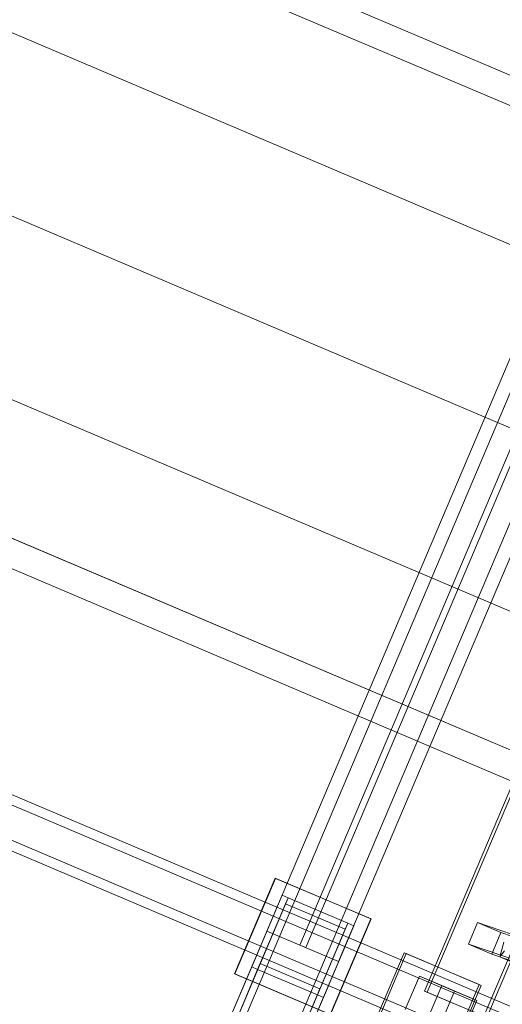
# Model space of a CAD drawing. Header units: millimetres. Extents: x -4738 to 65662, y -68080 to 6847.
# Tile 561 of 656: x 21165 to 21537, y -20014 to -19256. Entities that reach past the tile are written whole.
import ezdxf

# ---------------------------------------------------------------- set-up
doc = ezdxf.new("R2010")
doc.units = ezdxf.units.MM
doc.layers.add('superior_C10', color=7, linetype='Continuous', lineweight=0)

msp = doc.modelspace()

# ---------------------------------------------------------------- linework, layer by layer
at = {"layer": 'superior_C10'}
for p, q in [((27880.277, -21988.995), (18436.834, -17980.274)), ((18437.764, -17980.669), (27881.207, -21989.39)), ((18241.459, -18440.523), (27684.903, -22449.244)), ((27685.833, -22449.639), (18242.389, -18440.917)), ((21265.087, -20198.505), (21801.771, -18934.224)), ((21837.671, -18949.463), (21300.986, -20213.744)), ((21787.69, -19426.281), (20903.637, -19051.002)), ((20904.735, -19051.469), (21788.789, -19426.748)), ((21328.705, -20048.639), (21738.154, -19084.09)), ((21774.053, -19099.329), (21364.604, -20063.878)), ((20852.621, -19136.135), (21736.674, -19511.413)), ((21737.773, -19511.88), (20853.72, -19136.601)), ((21691.786, -19166.448), (21355.742, -19958.075)), ((21717.1, -19177.193), (21381.056, -19968.821)), ((21385.658, -19970.775), (21721.702, -19179.147)), ((21410.972, -19981.52), (21747.016, -19189.893)), ((21477.157, -20004.184), (21809.293, -19221.761)), ((21811.508, -19222.701), (21479.371, -20005.124)), ((21855.105, -19241.208), (21522.969, -20023.631)), ((21525.183, -20024.571), (21857.32, -19242.148)), ((20801.824, -19255.799), (21685.877, -19631.078)), ((21686.976, -19631.544), (20802.922, -19256.266)), ((20751.026, -19375.464), (21635.079, -19750.743)), ((21636.178, -19751.209), (20752.125, -19375.93)), ((20725.222, -19471.298), (21609.275, -19846.577)), ((21610.374, -19847.043), (20726.321, -19471.765)), ((21842.077, -20142.796), (20759.905, -19683.416)), ((21851.304, -20146.713), (20769.132, -19687.333)), ((21878.203, -20166.279), (20760.969, -19692.016)), ((21879.44, -20166.805), (20762.207, -19692.541)), ((21878.062, -20158.072), (20795.89, -19698.692)), ((21885.443, -20161.205), (20803.272, -19701.825)), ((21826.447, -20179.616), (20744.275, -19720.236)), ((21868.435, -20189.292), (20751.201, -19715.028)), ((20752.438, -19715.554), (21869.672, -20189.817)), ((20753.502, -19724.153), (21835.674, -20183.533)), ((21862.432, -20194.891), (20780.26, -19735.512)), ((20787.642, -19738.645), (21869.813, -20198.025)), ((21330.907, -19990.988), (21362.167, -19917.348)), ((21331.092, -19991.066), (21362.351, -19917.426)), ((21362.167, -19917.348), (21435.807, -19948.608)), ((21362.351, -19917.426), (21435.991, -19948.686)), ((21245.123, -20218.663), (21367.464, -19930.46)), ((21372.067, -19932.414), (21249.725, -20220.617)), ((21367.464, -19930.46), (21344.019, -19985.69)), ((21348.622, -19987.644), (21372.067, -19932.414)), ((21372.067, -19932.414), (21367.464, -19930.46)), ((21372.067, -19932.414), (21370.113, -19937.017)), ((21418.092, -19951.952), (21372.067, -19932.414)), ((21370.113, -19937.017), (21247.772, -20225.22)), ((21370.113, -19937.017), (21416.138, -19956.554)), ((21435.807, -19948.608), (21404.547, -20022.248)), ((21435.991, -19948.686), (21404.731, -20022.326)), ((21293.796, -20244.757), (21416.138, -19956.554)), ((21295.75, -20240.155), (21418.092, -19951.952)), ((21422.694, -19953.905), (21300.353, -20242.108)), ((21418.092, -19951.952), (21394.647, -20007.181)), ((21399.249, -20009.135), (21422.694, -19953.905)), ((21416.138, -19956.554), (21418.092, -19951.952)), ((21422.694, -19953.905), (21418.092, -19951.952)), ((21511.073, -19968.078), (21518.058, -19951.49)), ((21518.058, -19951.49), (21536.095, -19959.147)), ((21518.058, -19951.49), (21556.572, -19964.724)), ((21355.742, -19958.075), (21410.972, -19981.52)), ((21536.095, -19959.147), (21529.109, -19975.734)), ((21536.095, -19959.147), (21574.608, -19972.38)), ((21381.056, -19968.821), (21385.658, -19970.775)), ((21529.109, -19975.734), (21511.073, -19968.078)), ((21549.586, -19981.311), (21511.073, -19968.078)), ((21535.2, -19977.86), (21538.211, -19966.679)), ((21441.261, -20022.624), (21461.58, -19974.758)), ((21463.056, -19975.384), (21442.737, -20023.25)), ((21461.58, -19974.758), (21519.296, -19999.258)), ((21461.58, -19974.758), (21463.056, -19975.384)), ((21520.772, -19999.885), (21463.056, -19975.384)), ((21529.109, -19975.734), (21567.622, -19988.967)), ((21538.959, -19973.224), (21535.2, -19977.86)), ((21578.467, -19996.283), (21535.2, -19977.86)), ((21344.019, -19985.69), (21221.678, -20273.893)), ((21228.234, -20271.245), (21350.576, -19983.041)), ((21344.019, -19985.69), (21348.622, -19987.644)), ((21350.576, -19983.041), (21348.622, -19987.644)), ((21396.601, -20002.579), (21350.576, -19983.041)), ((21226.28, -20275.847), (21348.622, -19987.644)), ((21404.547, -20022.248), (21330.907, -19990.988)), ((21404.731, -20022.326), (21331.092, -19991.066)), ((21348.622, -19987.644), (21394.647, -20007.181)), ((21462.388, -20018.555), (21473.329, -19992.782)), ((21473.329, -19992.782), (21500.383, -20004.266)), ((21473.329, -19992.782), (21490.421, -20000.037)), ((21490.421, -20000.037), (21479.48, -20025.811)), ((21517.476, -20011.522), (21490.421, -20000.037)), ((21519.296, -19999.258), (21498.977, -20047.124)), ((21500.453, -20047.75), (21520.772, -19999.885)), ((21520.772, -19999.885), (21519.296, -19999.258)), ((21394.647, -20007.181), (21272.305, -20295.384)), ((21396.601, -20002.579), (21274.259, -20290.782)), ((21276.908, -20297.338), (21399.249, -20009.135)), ((21394.647, -20007.181), (21396.601, -20002.579)), ((21394.647, -20007.181), (21399.249, -20009.135)), ((21522.969, -20023.631), (21477.157, -20004.184)), ((21479.371, -20005.124), (21477.157, -20004.184)), ((21479.371, -20005.124), (21525.183, -20024.571)), ((21500.383, -20004.266), (21489.442, -20030.04)), ((21517.476, -20011.522), (21500.383, -20004.266)), ((21506.535, -20037.296), (21517.476, -20011.522))]:
    msp.add_line(p, q, dxfattribs=at)

doc.saveas('drawing.dxf')
